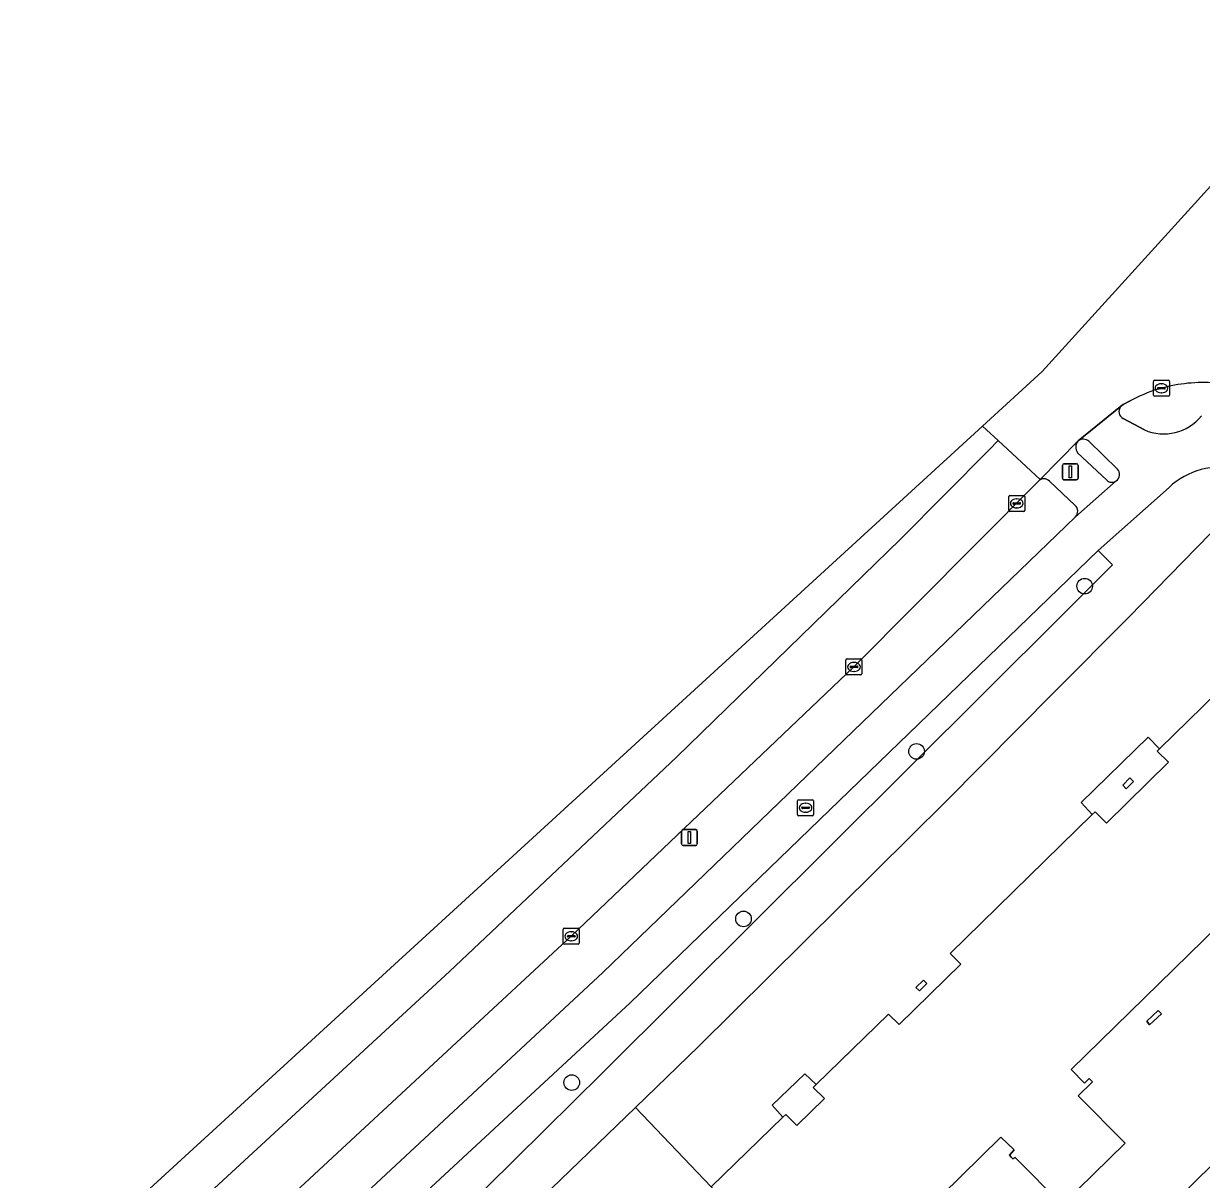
# Model space of a CAD drawing. Extents: x 159217 to 160349, y 381246 to 382172.
# Drawn here: x 159477.8 to 159551.6, y 381505.1 to 381577.6 of the extents above; entities that cross this region are included whole.
import ezdxf

# ---------------------------------------------------------------- set-up
doc = ezdxf.new("R2010")
doc.units = 0
for name, color, linetype in [('IMGEO_Berm_groen', 7, 'Continuous'), ('IMGEO_Boom', 7, 'Continuous'), ('IMGEO_Erf', 7, 'Continuous'), ('IMGEO_Fietspad_gesloten', 7, 'Continuous'), ('IMGEO_Groenvoorziening', 7, 'Continuous'), ('IMGEO_Haag', 7, 'Continuous'), ('IMGEO_Kolk', 7, 'Continuous'), ('IMGEO_Lichtmast', 7, 'Continuous'), ('IMGEO_Pand', 7, 'Continuous'), ('IMGEO_Rijbaan_regionaal_gesloten', 7, 'Continuous'), ('IMGEO_Rioolput', 7, 'Continuous'), ('IMGEO_Verkeerseiland_gesloten', 7, 'Continuous'), ('IMGEO_Verkeersregelinstallatiepaal', 7, 'Continuous'), ('IMGEO_Voetpad_open', 7, 'Continuous')]:
    doc.layers.add(name, color=color, linetype=linetype)

msp = doc.modelspace()

# ---------------------------------------------------------------- linework, layer by layer
at = {"layer": 'IMGEO_Berm_groen'}
for points in [[(159541.413, 381548.895), (159529.847, 381537.235), (159512.119, 381520.34), (159494.844, 381504.328), (159477.455, 381488.498), (159459.899, 381472.744), (159441.511, 381456.538), (159423.028, 381440.428), (159418.061, 381436.145), (159368.742, 381393.618), (159314.99, 381347.48)], [(159543.724, 381547.373), (159542.104, 381548.9)], [(159443.296, 381454.096), (159461.899, 381470.396), (159496.876, 381502.03), (159514.093, 381518.06), (159543.735, 381546.656)]]:
    msp.add_lwpolyline(points, dxfattribs=at)
for centre, start, end in [((159541.761, 381548.536), 46.71093, 134.11823), ((159543.381, 381547.009), 315.07544, 46.68245)]:
    msp.add_arc(centre, 0.5, start, end, dxfattribs=at)
at = {"layer": 'IMGEO_Boom'}
for centre in [(159544.315, 381542.303), (159533.773, 381531.935), (159522.921, 381521.429), (159512.15, 381511.162)]:
    msp.add_circle(centre, 0.489, dxfattribs=at)
at = {"layer": 'IMGEO_Erf'}
for points in [[(159553.08, 381546.504), (159547.055, 381540.335), (159542.408, 381535.643), (159535.613, 381528.787), (159520.094, 381513.425), (159516.14, 381509.604), (159520.894, 381504.609), (159525.389, 381508.988), (159524.725, 381509.741), (159526.773, 381511.707), (159527.475, 381511.032), (159532.006, 381515.454), (159532.681, 381514.795), (159536.551, 381518.59), (159535.889, 381519.267), (159544.789, 381527.975), (159544.087, 381528.725), (159548.3, 381532.831), (159549.012, 381532.1), (159553.55, 381536.531)], [(159556.363, 381524.58), (159543.467, 381511.983), (159544.309, 381511.13), (159544.596, 381511.415), (159544.803, 381511.204), (159543.909, 381510.32), (159546.844, 381507.349), (159542.91, 381503.496), (159539.959, 381506.461), (159539.814, 381506.369), (159539.705, 381506.487), (159539.592, 381506.609), (159539.896, 381506.937), (159539.065, 381507.732), (159532.866, 381501.64)], [(159546.206, 381500), (159559.807, 381513.376), (159572.893, 381500)]]:
    msp.add_lwpolyline(points, dxfattribs=at)
for points in [[(159549.565, 381531.259), (159548.87, 381531.961), (159549.012, 381532.1), (159548.3, 381532.831), (159544.087, 381528.725), (159544.789, 381527.975), (159544.967, 381528.15), (159545.681, 381527.427)], [(159546.699, 381529.812), (159547.156, 381530.269), (159547.387, 381530.051), (159546.919, 381529.586)], [(159533.965, 381516.916), (159533.738, 381517.12), (159534.199, 381517.592), (159534.416, 381517.369)], [(159548.389, 381514.776), (159548.217, 381515.018), (159548.924, 381515.678), (159549.141, 381515.471)], [(159527.994, 381510.154), (159527.288, 381510.849), (159527.475, 381511.032), (159526.773, 381511.707), (159524.725, 381509.741), (159525.389, 381508.988), (159525.566, 381509.16), (159526.256, 381508.459)]]:
    msp.add_lwpolyline(points, close=True, dxfattribs=at)
at = {"layer": 'IMGEO_Fietspad_gesloten'}
for points in [[(159546.568, 381553.565), (159543.908, 381551.421)], [(159548.058, 381552.107), (159546.732, 381552.821)], [(159544.582, 381551.393), (159546.378, 381549.652)], [(159546.297, 381548.91), (159543.735, 381546.656), (159514.093, 381518.06), (159496.876, 381502.03), (159461.899, 381470.396), (159443.296, 381454.096), (159424.841, 381438.063), (159420.07, 381433.95), (159421.87, 381432.179), (159424.171, 381434.116), (159463.62, 381468.416), (159478.994, 381482.242), (159480.685, 381483.789), (159498.505, 381500.115)], [(159498.505, 381500.115), (159515.81, 381516.166), (159545.157, 381544.537), (159549.611, 381548.5)]]:
    msp.add_lwpolyline(points, dxfattribs=at)
for centre, radius, start, end in [((159546.95, 381553.259), 0.489, 141.30165, 243.5602), ((159549.265, 381554.919), 3.06, 246.7623, 320.80488), ((159544.226, 381550.961), 0.559, 50.54343, 124.69882), ((159552.866, 381545.016), 4.769, 77.38347, 133.05454), ((159546.019, 381549.316), 0.492, 304.39525, 43.14477)]:
    msp.add_arc(centre, radius, start, end, dxfattribs=at)
at = {"layer": 'IMGEO_Groenvoorziening'}
msp.add_lwpolyline([(159542.914, 381540.485), (159546.069, 381543.638), (159545.157, 381544.537), (159515.81, 381516.166), (159498.505, 381500.115), (159480.685, 381483.789), (159482.62, 381481.623), (159503.169, 381500.986), (159514.082, 381511.766)], close=True, dxfattribs=at)
msp.add_lwpolyline([(159520.402, 381503.369), (159517.46, 381500.658), (159530.273, 381487.643), (159531.4, 381488.791), (159533.836, 381491.161), (159529.255, 381496.05), (159525.396, 381500), (159520.894, 381504.609), (159516.14, 381509.604), (159506.202, 381500), (159505.169, 381499.013), (159503.599, 381497.515), (159500, 381494.116), (159488.152, 381482.991), (159484.561, 381479.657), (159493.49, 381469.366), (159499.716, 381474.666), (159499.62, 381474.779), (159500, 381475.067), (159500.92, 381475.761), (159500, 381476.703), (159495.953, 381480.846), (159492.276, 381477.459)], dxfattribs=at)
at = {"layer": 'IMGEO_Haag'}
for points in [[(159553.08, 381546.504), (159547.055, 381540.335), (159542.408, 381535.643), (159535.613, 381528.787), (159520.094, 381513.425), (159516.14, 381509.604), (159520.894, 381504.609), (159525.389, 381508.988), (159524.725, 381509.741), (159526.773, 381511.707), (159527.475, 381511.032), (159532.006, 381515.454), (159532.681, 381514.795), (159536.551, 381518.59), (159535.889, 381519.267), (159544.789, 381527.975), (159544.087, 381528.725), (159548.3, 381532.831), (159549.012, 381532.1), (159553.55, 381536.531)], [(159556.363, 381524.58), (159543.467, 381511.983), (159544.309, 381511.13), (159544.596, 381511.415), (159544.803, 381511.204), (159543.909, 381510.32), (159546.844, 381507.349), (159542.91, 381503.496), (159539.959, 381506.461), (159539.814, 381506.369), (159539.705, 381506.487), (159539.592, 381506.609), (159539.896, 381506.937), (159539.065, 381507.732), (159532.866, 381501.64)], [(159546.206, 381500), (159559.807, 381513.376), (159572.893, 381500)]]:
    msp.add_lwpolyline(points, dxfattribs=at)
for points in [[(159514.082, 381511.766), (159542.914, 381540.485), (159546.069, 381543.638), (159545.157, 381544.537), (159515.81, 381516.166), (159498.505, 381500.115), (159480.685, 381483.789), (159482.62, 381481.623), (159503.169, 381500.986)], [(159533.965, 381516.916), (159533.738, 381517.12), (159534.199, 381517.592), (159534.416, 381517.369)], [(159548.217, 381515.018), (159548.924, 381515.678), (159549.141, 381515.471), (159548.389, 381514.776)]]:
    msp.add_lwpolyline(points, close=True, dxfattribs=at)
at = {"layer": 'IMGEO_Kolk'}
for p, q in [((159548.629, 381554.296), (159548.629, 381555.148)), ((159548.704, 381555.222), (159549.556, 381555.222)), ((159549.117, 381555.002), (159549.142, 381555.002)), ((159549.63, 381555.148), (159549.63, 381554.296)), ((159549.556, 381554.222), (159548.704, 381554.222)), ((159548.888, 381554.716), (159548.888, 381554.728)), ((159549.326, 381554.679), (159548.928, 381554.679)), ((159548.931, 381554.765), (159549.329, 381554.765)), ((159549.14, 381554.442), (159549.115, 381554.442)), ((159549.372, 381554.728), (159549.372, 381554.716)), ((159539.556, 381547.067), (159539.556, 381547.919)), ((159539.631, 381547.993), (159540.483, 381547.993)), ((159540.044, 381547.773), (159540.069, 381547.773)), ((159540.557, 381547.919), (159540.557, 381547.067)), ((159540.483, 381546.993), (159539.631, 381546.993)), ((159539.815, 381547.487), (159539.815, 381547.499)), ((159540.253, 381547.45), (159539.855, 381547.45)), ((159539.858, 381547.536), (159540.256, 381547.536)), ((159540.067, 381547.213), (159540.042, 381547.213)), ((159540.299, 381547.499), (159540.299, 381547.487)), ((159529.346, 381536.809), (159529.346, 381537.661)), ((159529.421, 381537.735), (159530.273, 381537.735)), ((159529.605, 381537.229), (159529.605, 381537.241)), ((159529.648, 381537.278), (159530.046, 381537.278)), ((159529.834, 381537.515), (159529.859, 381537.515)), ((159530.089, 381537.241), (159530.089, 381537.229)), ((159530.347, 381537.661), (159530.347, 381536.809)), ((159530.273, 381536.735), (159529.421, 381536.735)), ((159530.043, 381537.192), (159529.645, 381537.192)), ((159529.857, 381536.955), (159529.832, 381536.955)), ((159511.618, 381519.914), (159511.618, 381520.766)), ((159511.693, 381520.84), (159512.545, 381520.84)), ((159511.877, 381520.334), (159511.877, 381520.346)), ((159512.315, 381520.297), (159511.917, 381520.297)), ((159511.92, 381520.383), (159512.318, 381520.383)), ((159512.106, 381520.62), (159512.131, 381520.62)), ((159512.361, 381520.346), (159512.361, 381520.334)), ((159512.619, 381520.766), (159512.619, 381519.914)), ((159512.545, 381519.84), (159511.693, 381519.84)), ((159512.129, 381520.06), (159512.104, 381520.06))]:
    msp.add_line(p, q, dxfattribs=at)
for points in [[(159548.629, 381554.296), (159548.629, 381555.148)], [(159548.704, 381555.222), (159549.556, 381555.222)], [(159549.63, 381555.148), (159549.63, 381554.296)], [(159549.556, 381554.222), (159548.704, 381554.222)], [(159539.556, 381547.067), (159539.556, 381547.919)], [(159539.631, 381547.993), (159540.483, 381547.993)], [(159540.557, 381547.919), (159540.557, 381547.067)], [(159540.483, 381546.993), (159539.631, 381546.993)], [(159529.346, 381536.809), (159529.346, 381537.661)], [(159529.421, 381537.735), (159530.273, 381537.735)], [(159530.347, 381537.661), (159530.347, 381536.809)], [(159530.273, 381536.735), (159529.421, 381536.735)], [(159511.618, 381519.914), (159511.618, 381520.766)], [(159511.693, 381520.84), (159512.545, 381520.84)], [(159512.619, 381520.766), (159512.619, 381519.914)], [(159512.545, 381519.84), (159511.693, 381519.84)]]:
    msp.add_lwpolyline(points, dxfattribs=at)
for centre, radius, start, end in [((159548.706, 381555.146), 0.0765, 91.55205, 178.44795), ((159548.706, 381555.146), 0.0765, 91.55205, 178.44795), ((159549.554, 381555.146), 0.0765, 1.55205, 88.44795), ((159549.554, 381555.146), 0.0765, 1.55205, 88.44795), ((159548.706, 381554.298), 0.0765, 181.55205, 268.44795), ((159548.706, 381554.298), 0.0765, 181.55205, 268.44795), ((159548.928, 381554.725), 0.0403, 85.87752, 175.75265), ((159548.925, 381554.715), 0.0366, 178.93798, 274.71019), ((159549.329, 381554.722), 0.043, 264.86636, 352.45326), ((159549.333, 381554.727), 0.0386, 1.73085, 96.63898), ((159549.554, 381554.298), 0.0765, 271.55205, 358.44795), ((159549.554, 381554.298), 0.0765, 271.55205, 358.44795), ((159539.633, 381547.917), 0.0765, 91.55205, 178.44795), ((159539.633, 381547.917), 0.0765, 91.55205, 178.44795), ((159540.481, 381547.917), 0.0765, 1.55205, 88.44795), ((159540.481, 381547.917), 0.0765, 1.55205, 88.44795), ((159539.633, 381547.069), 0.0765, 181.55205, 268.44795), ((159539.633, 381547.069), 0.0765, 181.55205, 268.44795), ((159539.855, 381547.496), 0.0403, 85.87752, 175.75265), ((159539.852, 381547.486), 0.0366, 178.93798, 274.71019), ((159540.256, 381547.493), 0.043, 264.86636, 352.45326), ((159540.26, 381547.498), 0.0386, 1.73085, 96.63898), ((159540.481, 381547.069), 0.0765, 271.55205, 358.44795), ((159540.481, 381547.069), 0.0765, 271.55205, 358.44795), ((159529.423, 381537.659), 0.0765, 91.55205, 178.44795), ((159529.423, 381537.659), 0.0765, 91.55205, 178.44795), ((159529.645, 381537.238), 0.0403, 85.87752, 175.75265), ((159529.642, 381537.228), 0.0366, 178.93798, 274.71019), ((159530.046, 381537.235), 0.043, 264.86636, 352.45326), ((159530.05, 381537.24), 0.0386, 1.73085, 96.63898), ((159530.271, 381537.659), 0.0765, 1.55205, 88.44795), ((159530.271, 381537.659), 0.0765, 1.55205, 88.44795), ((159529.423, 381536.811), 0.0765, 181.55205, 268.44795), ((159529.423, 381536.811), 0.0765, 181.55205, 268.44795), ((159530.271, 381536.811), 0.0765, 271.55205, 358.44795), ((159530.271, 381536.811), 0.0765, 271.55205, 358.44795), ((159511.695, 381520.764), 0.0765, 91.55205, 178.44795), ((159511.695, 381520.764), 0.0765, 91.55205, 178.44795), ((159511.917, 381520.343), 0.0403, 85.87752, 175.75265), ((159511.914, 381520.333), 0.0366, 178.93798, 274.71019), ((159512.318, 381520.34), 0.043, 264.86636, 352.45326), ((159512.322, 381520.345), 0.0386, 1.73085, 96.63898), ((159512.543, 381520.764), 0.0765, 1.55205, 88.44795), ((159512.543, 381520.764), 0.0765, 1.55205, 88.44795), ((159511.695, 381519.916), 0.0765, 181.55205, 268.44795), ((159511.695, 381519.916), 0.0765, 181.55205, 268.44795), ((159512.543, 381519.916), 0.0765, 271.55205, 358.44795), ((159512.543, 381519.916), 0.0765, 271.55205, 358.44795)]:
    msp.add_arc(centre, radius, start, end, dxfattribs=at)
for centre, major_axis, ratio, start_param, end_param in [((159549.116, 381554.722), (-0.387, 0.002), 0.722429, 4.712389, 7.853982), ((159549.141, 381554.722), (-0.39, 0.002), 0.717154, 1.570796, 4.712389), ((159540.043, 381547.493), (-0.387, 0.002), 0.722429, 4.712389, 7.853982), ((159540.068, 381547.493), (-0.39, 0.002), 0.717154, 1.570796, 4.712389), ((159529.833, 381537.235), (-0.387, 0.002), 0.722429, 4.712389, 7.853982), ((159529.858, 381537.235), (-0.39, 0.002), 0.717154, 1.570796, 4.712389), ((159512.105, 381520.34), (-0.387, 0.002), 0.722429, 4.712389, 7.853982), ((159512.13, 381520.34), (-0.39, 0.002), 0.717154, 1.570796, 4.712389)]:
    msp.add_ellipse(centre, major_axis=major_axis, ratio=ratio, start_param=start_param, end_param=end_param, dxfattribs=at)
at = {"layer": 'IMGEO_Lichtmast'}
for p, q in [((159519.036, 381526.129), (159519.036, 381526.929)), ((159519.036, 381526.929), (159519.036, 381526.129)), ((159519.136, 381527.029), (159519.926, 381527.029)), ((159519.926, 381527.029), (159519.136, 381527.029)), ((159520.026, 381526.929), (159520.026, 381526.129)), ((159520.026, 381526.129), (159520.026, 381526.929)), ((159519.926, 381526.029), (159519.136, 381526.029)), ((159519.136, 381526.029), (159519.926, 381526.029))]:
    msp.add_line(p, q, dxfattribs=at)
msp.add_lwpolyline([(159519.456, 381526.904), (159519.606, 381526.904), (159519.606, 381526.154), (159519.456, 381526.154), (159519.456, 381526.904)], dxfattribs=at)
for centre, start, end in [((159519.136, 381526.929), 90, 180), ((159519.136, 381526.929), 90, 180), ((159519.926, 381526.929), 0, 90), ((159519.926, 381526.929), 360, 90), ((159519.136, 381526.129), 180, 270), ((159519.136, 381526.129), 180, 270), ((159519.926, 381526.129), 270, 0), ((159519.926, 381526.129), 270, 0)]:
    msp.add_arc(centre, 0.1, start, end, dxfattribs=at)
at = {"layer": 'IMGEO_Pand'}
for points in [[(159553.55, 381536.531), (159549.012, 381532.1), (159548.87, 381531.961), (159549.565, 381531.259), (159545.681, 381527.427), (159544.967, 381528.15), (159544.789, 381527.975), (159535.889, 381519.267), (159536.551, 381518.59), (159532.681, 381514.795), (159532.006, 381515.454), (159527.475, 381511.032), (159527.288, 381510.849), (159527.994, 381510.154), (159526.256, 381508.459), (159525.566, 381509.16), (159525.389, 381508.988), (159520.894, 381504.609)], [(159532.866, 381501.64), (159539.065, 381507.732), (159539.896, 381506.937), (159539.592, 381506.609), (159539.705, 381506.487), (159539.814, 381506.369), (159539.959, 381506.461), (159542.91, 381503.496), (159546.844, 381507.349), (159543.909, 381510.32), (159544.803, 381511.204), (159544.596, 381511.415), (159544.309, 381511.13), (159543.467, 381511.983), (159556.363, 381524.58)]]:
    msp.add_lwpolyline(points, dxfattribs=at)
for points in [[(159546.919, 381529.586), (159547.387, 381530.051), (159547.156, 381530.269), (159546.699, 381529.812)], [(159533.965, 381516.916), (159534.416, 381517.369), (159534.199, 381517.592), (159533.738, 381517.12)], [(159548.924, 381515.678), (159548.217, 381515.018), (159548.389, 381514.776), (159549.141, 381515.471)]]:
    msp.add_lwpolyline(points, close=True, dxfattribs=at)
at = {"layer": 'IMGEO_Rijbaan_regionaal_gesloten'}
for points in [[(159560.35, 381567.959), (159560.606, 381568.444), (159560.748, 381568.654), (159562.645, 381571.455), (159562.736, 381571.59), (159565.086, 381574.257), (159562.441, 381576.704), (159561.472, 381577.6), (159549.551, 381564.478), (159541.642, 381555.773), (159537.905, 381552.349)], [(159548.9, 381554.667), (159549.13, 381554.722)], [(159537.905, 381552.349), (159538.89, 381551.435), (159541.517, 381549), (159543.908, 381551.421), (159546.568, 381553.565), (159546.732, 381553.697), (159547.162, 381553.932)], [(159368.742, 381393.618), (159418.061, 381436.145), (159423.028, 381440.428), (159441.511, 381456.538), (159459.899, 381472.744), (159477.455, 381488.498), (159494.844, 381504.328), (159512.119, 381520.34), (159529.847, 381537.235), (159541.413, 381548.895), (159541.517, 381549), (159538.89, 381551.435), (159538.334, 381550.862), (159532.766, 381545.256), (159518.714, 381531.585), (159504.485, 381518.126), (159486.523, 381501.565), (159457.404, 381475.301), (159436.866, 381457.249), (159422.086, 381444.356), (159416.187, 381439.228), (159392.4, 381418.769), (159356.713, 381388.171)]]:
    msp.add_lwpolyline(points, dxfattribs=at)
msp.add_lwpolyline([(159228.975, 381280.421), (159229.556, 381279.016), (159230.993, 381280.283), (159257.871, 381303.377), (159275.726, 381318.676), (159298.757, 381338.404), (159324.046, 381360.145), (159356.713, 381388.171), (159392.4, 381418.769), (159416.187, 381439.228), (159422.086, 381444.356), (159436.866, 381457.249), (159457.404, 381475.301), (159486.523, 381501.565), (159504.485, 381518.126), (159518.714, 381531.585), (159532.766, 381545.256), (159538.334, 381550.862), (159538.89, 381551.435), (159537.905, 381552.349), (159489.887, 381508.356), (159416.77, 381441.367), (159306.518, 381346.877)], close=True, dxfattribs=at)
for centre, radius, start, end in [((159551.805, 381544.925), 10.155, 86.17218, 105.27269), ((159552.522, 381543.68), 11.569, 108.24547, 117.60153)]:
    msp.add_arc(centre, radius, start, end, dxfattribs=at)
at = {"layer": 'IMGEO_Rioolput'}
for p, q in [((159526.313, 381527.976), (159526.313, 381528.828)), ((159526.388, 381528.902), (159527.24, 381528.902)), ((159526.572, 381528.396), (159526.572, 381528.408)), ((159527.01, 381528.359), (159526.612, 381528.359)), ((159526.615, 381528.445), (159527.013, 381528.445)), ((159526.801, 381528.682), (159526.826, 381528.682)), ((159527.056, 381528.408), (159527.056, 381528.396)), ((159527.314, 381528.828), (159527.314, 381527.976)), ((159527.24, 381527.902), (159526.388, 381527.902)), ((159526.824, 381528.122), (159526.799, 381528.122))]:
    msp.add_line(p, q, dxfattribs=at)
for points in [[(159526.313, 381527.976), (159526.313, 381528.828)], [(159526.388, 381528.902), (159527.24, 381528.902)], [(159527.314, 381528.828), (159527.314, 381527.976)], [(159527.24, 381527.902), (159526.388, 381527.902)]]:
    msp.add_lwpolyline(points, dxfattribs=at)
for centre, radius, start, end in [((159526.39, 381528.826), 0.0765, 91.55205, 178.44795), ((159526.39, 381528.826), 0.0765, 91.55205, 178.44795), ((159526.612, 381528.405), 0.0403, 85.87752, 175.75265), ((159526.609, 381528.395), 0.0366, 178.93798, 274.71019), ((159527.013, 381528.402), 0.043, 264.86636, 352.45326), ((159527.017, 381528.407), 0.0386, 1.73085, 96.63898), ((159527.238, 381528.826), 0.0765, 1.55205, 88.44795), ((159527.238, 381528.826), 0.0765, 1.55205, 88.44795), ((159526.39, 381527.978), 0.0765, 181.55205, 268.44795), ((159526.39, 381527.978), 0.0765, 181.55205, 268.44795), ((159527.238, 381527.978), 0.0765, 271.55205, 358.44795), ((159527.238, 381527.978), 0.0765, 271.55205, 358.44795)]:
    msp.add_arc(centre, radius, start, end, dxfattribs=at)
for centre, major_axis, ratio, start_param, end_param in [((159526.8, 381528.402), (-0.387, 0.002), 0.722429, 4.712389, 7.853982), ((159526.825, 381528.402), (-0.39, 0.002), 0.717154, 1.570796, 4.712389)]:
    msp.add_ellipse(centre, major_axis=major_axis, ratio=ratio, start_param=start_param, end_param=end_param, dxfattribs=at)
at = {"layer": 'IMGEO_Verkeerseiland_gesloten'}
for points in [[(159549.13, 381554.722), (159548.9, 381554.667)], [(159547.162, 381553.932), (159546.732, 381553.697), (159546.568, 381553.565)], [(159546.732, 381552.821), (159548.058, 381552.107)], [(159546.378, 381549.652), (159544.582, 381551.393)], [(159543.867, 381550.674), (159545.678, 381548.966)]]:
    msp.add_lwpolyline(points, dxfattribs=at)
for centre, radius, start, end in [((159551.805, 381544.925), 10.155, 86.17218, 105.27269), ((159552.522, 381543.68), 11.569, 108.24547, 117.60153), ((159546.95, 381553.259), 0.489, 141.30165, 243.5602), ((159549.265, 381554.919), 3.06, 246.7623, 320.80488), ((159544.335, 381551.023), 0.583, 136.9775, 216.73931), ((159544.226, 381550.961), 0.559, 50.54343, 124.69882), ((159546.019, 381549.316), 0.492, 304.39525, 43.14477), ((159546.02, 381549.297), 0.476, 224.06099, 305.60023)]:
    msp.add_arc(centre, radius, start, end, dxfattribs=at)
at = {"layer": 'IMGEO_Verkeersregelinstallatiepaal'}
for p, q in [((159542.915, 381549.077), (159542.915, 381549.877)), ((159542.915, 381549.877), (159542.915, 381549.077)), ((159543.015, 381549.977), (159543.805, 381549.977)), ((159543.805, 381549.977), (159543.015, 381549.977)), ((159543.905, 381549.877), (159543.905, 381549.077)), ((159543.905, 381549.077), (159543.905, 381549.877)), ((159543.805, 381548.977), (159543.015, 381548.977)), ((159543.015, 381548.977), (159543.805, 381548.977))]:
    msp.add_line(p, q, dxfattribs=at)
msp.add_lwpolyline([(159543.335, 381549.852), (159543.485, 381549.852), (159543.485, 381549.102), (159543.335, 381549.102), (159543.335, 381549.852)], dxfattribs=at)
for centre, start, end in [((159543.015, 381549.877), 90, 180), ((159543.015, 381549.877), 90, 180), ((159543.805, 381549.877), 0, 90), ((159543.805, 381549.877), 360, 90), ((159543.015, 381549.077), 180, 270), ((159543.015, 381549.077), 180, 270), ((159543.805, 381549.077), 270, 0), ((159543.805, 381549.077), 270, 0)]:
    msp.add_arc(centre, 0.1, start, end, dxfattribs=at)
at = {"layer": 'IMGEO_Voetpad_open'}
for points in [[(159543.908, 381551.421), (159541.517, 381549), (159541.413, 381548.895)], [(159545.678, 381548.966), (159543.867, 381550.674)], [(159464.894, 381461.532), (159469.709, 381454.515), (159471.167, 381455.42), (159466.195, 381462.617), (159476.932, 381472.529), (159482.538, 381477.704), (159484.561, 381479.657), (159488.152, 381482.991), (159500, 381494.116), (159503.599, 381497.515), (159505.169, 381499.013), (159506.202, 381500), (159516.14, 381509.604), (159520.094, 381513.425), (159535.613, 381528.787), (159542.408, 381535.643), (159547.055, 381540.335), (159553.08, 381546.504), (159555.359, 381549.351), (159553.908, 381549.669)], [(159549.611, 381548.5), (159545.157, 381544.537), (159546.069, 381543.638), (159542.914, 381540.485), (159514.082, 381511.766), (159503.169, 381500.986)], [(159542.104, 381548.9), (159543.724, 381547.373)], [(159543.735, 381546.656), (159546.297, 381548.91)]]:
    msp.add_lwpolyline(points, dxfattribs=at)
msp.add_lwpolyline([(159586.111, 381486.49), (159572.893, 381500), (159559.807, 381513.376), (159546.206, 381500), (159539.687, 381493.589), (159541.068, 381492.156), (159549.039, 381500), (159556.306, 381507.151), (159559.802, 381510.59), (159570.172, 381500), (159582.675, 381487.232), (159582.807, 381487.355), (159584.818, 381485.232)], close=True, dxfattribs=at)
for centre, radius, start, end in [((159544.335, 381551.023), 0.583, 136.9775, 216.73931), ((159552.866, 381545.016), 4.769, 77.38347, 133.05454), ((159541.761, 381548.536), 0.5, 46.71093, 134.11823), ((159546.02, 381549.297), 0.476, 224.06099, 305.60023), ((159543.381, 381547.009), 0.5, 315.07544, 46.68245)]:
    msp.add_arc(centre, radius, start, end, dxfattribs=at)

doc.saveas('drawing.dxf')
